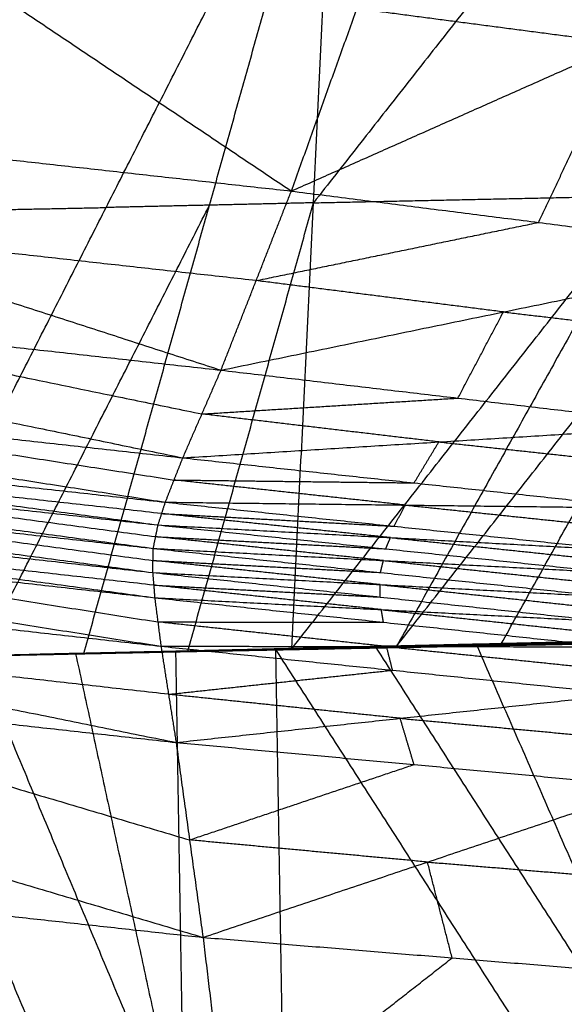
# Model space of a CAD drawing. Header units: millimetres. Extents: x -106 to 110, y -96 to 120.
# Tile 721 of 1020: x 104.19 to 105.51, y -0.78 to 1.62. Entities that reach past the tile are written whole.
import ezdxf

# ---------------------------------------------------------------- set-up
doc = ezdxf.new("R2010")
doc.units = ezdxf.units.MM
doc.header["$MEASUREMENT"] = 0
doc.layers.add('Default', color=7, linetype='Continuous', true_color=0x000000)

msp = doc.modelspace()

# ---------------------------------------------------------------- linework, layer by layer
at = {"layer": 'Default'}
for points in [[(103.205, 2.3005, 12.9712), (104.0259, 1.7498, 13.2901), (104.8467, 1.1992, 13.6089)], [(104.848, 0.0852, 11.5495), (105.7133, 1.1879, 10.8952), (106.5785, 2.2906, 10.2409)], [(105.3574, 0.0968, 11.8487), (105.968, 1.1937, 11.0448), (106.5785, 2.2906, 10.2409)], [(103.8384, 0.0621, 10.9659), (104.3958, 1.1591, 10.131), (104.9532, 2.2561, 9.2961)], [(104.3417, 0.0736, 11.2551), (104.6474, 1.1648, 10.2756), (104.9532, 2.2561, 9.2961)], [(104.848, 0.0852, 11.5495), (104.9006, 1.1706, 10.4228), (104.9532, 2.2561, 9.2961)], [(105.7658, 2.2733, 9.7685), (105.3332, 1.722, 10.0956), (104.9006, 1.1706, 10.4228)], [(104.3286, 2.2435, 8.9445), (104.0499, 1.695, 9.362), (103.7712, 1.1465, 9.7795)], [(104.8467, 1.1992, 13.6089), (105.0064, 1.643, 13.6327), (105.1661, 2.0869, 13.6564)], [(104.8467, 1.1992, 13.6089), (105.6538, 1.5579, 13.6587), (106.4609, 1.9166, 13.7084)], [(105.6538, 1.5579, 13.6587), (105.3301, 1.6005, 13.6457), (105.0064, 1.643, 13.6327)], [(105.4484, 1.1229, 13.6735), (105.5511, 1.3404, 13.6661), (105.6538, 1.5579, 13.6587)], [(102.5327, 1.4569, 12.6831), (103.6041, 1.11, 13.1342), (104.6755, 0.7632, 13.5853)], [(102.5327, 1.4569, 12.6831), (103.6897, 1.328, 13.146), (104.8467, 1.1992, 13.6089)], [(104.6755, 0.7632, 13.5853), (104.7611, 0.9812, 13.5971), (104.8467, 1.1992, 13.6089)], [(104.8467, 1.1992, 13.6089), (105.4484, 1.1229, 13.6735), (106.05, 1.0465, 13.738)], [(104.9006, 1.1706, 10.4228), (105.3069, 1.1792, 10.659), (105.7133, 1.1879, 10.8952)], [(105.1027, 0.091, 11.6991), (105.5353, 0.6423, 11.3719), (105.968, 1.1937, 11.0448)], [(105.7133, 1.1879, 10.8952), (105.408, 0.6394, 11.2971), (105.1027, 0.091, 11.6991)], [(103.7712, 1.1465, 9.7795), (104.0835, 1.1528, 9.9552), (104.3958, 1.1591, 10.131)], [(104.09, 0.0678, 11.1105), (104.3687, 0.6163, 10.6931), (104.6474, 1.1648, 10.2756)], [(104.6474, 1.1648, 10.2756), (104.5216, 1.162, 10.2033), (104.3958, 1.1591, 10.131)], [(104.5948, 0.0794, 11.4023), (104.7477, 0.625, 10.9125), (104.9006, 1.1706, 10.4228)], [(104.9006, 1.1706, 10.4228), (104.774, 1.1677, 10.3492), (104.6474, 1.1648, 10.2756)], [(104.7611, 0.9812, 13.5971), (104.1826, 1.0456, 13.3657), (103.6041, 1.11, 13.1342)], [(104.7611, 0.9812, 13.5971), (105.1048, 1.052, 13.6353), (105.4484, 1.1229, 13.6735)], [(102.2225, 1.0364, 12.5484), (103.4026, 0.7931, 13.0603), (104.5826, 0.5498, 13.5723)], [(102.2225, 1.0364, 12.5484), (103.449, 0.8998, 13.0668), (104.6755, 0.7632, 13.5853)], [(104.6755, 0.7632, 13.5853), (105.3628, 0.9049, 13.6617), (106.05, 1.0465, 13.738)], [(105.3628, 0.9049, 13.6617), (105.062, 0.943, 13.6294), (104.7611, 0.9812, 13.5971)], [(103.449, 0.8998, 13.0668), (104.039, 0.7782, 13.3228), (104.6291, 0.6565, 13.5788)], [(105.2521, 0.6952, 13.6718), (105.3074, 0.8, 13.6668), (105.3628, 0.9049, 13.6617)], [(105.3628, 0.9049, 13.6617), (105.6511, 0.8709, 13.7049), (105.9394, 0.8369, 13.7482)], [(102.0747, 0.8265, 12.4847), (103.3074, 0.6342, 13.0259), (104.5401, 0.4418, 13.567)], [(102.0747, 0.8265, 12.4847), (103.3286, 0.6882, 13.0285), (104.5826, 0.5498, 13.5723)], [(104.5826, 0.5498, 13.5723), (104.6291, 0.6565, 13.5788), (104.6755, 0.7632, 13.5853)], [(104.6755, 0.7632, 13.5853), (105.2521, 0.6952, 13.6718), (105.8287, 0.6272, 13.7584)], [(102.0029, 0.7216, 12.4541), (103.2626, 0.554, 13.0096), (104.5223, 0.3864, 13.5652)], [(102.0029, 0.7216, 12.4541), (103.2715, 0.5817, 13.0106), (104.5401, 0.4418, 13.567)], [(104.6291, 0.6565, 13.5788), (104.9406, 0.6758, 13.6253), (105.2521, 0.6952, 13.6718)], [(103.3286, 0.6882, 13.0285), (103.945, 0.592, 13.2991), (104.5613, 0.4958, 13.5697)], [(101.9964, 0.6659, 12.454), (103.2536, 0.4976, 13.0092), (104.5107, 0.3293, 13.5645)], [(101.9964, 0.6659, 12.454), (103.2594, 0.5261, 13.0096), (104.5223, 0.3864, 13.5652)], [(105.2057, 0.5885, 13.6653), (104.9174, 0.6225, 13.6221), (104.6291, 0.6565, 13.5788)], [(104.5826, 0.5498, 13.5723), (105.2057, 0.5885, 13.6653), (105.8287, 0.6272, 13.7584)], [(101.99, 0.6102, 12.4539), (103.2496, 0.4403, 13.0095), (104.5092, 0.2705, 13.5651)], [(101.99, 0.6102, 12.4539), (103.2504, 0.4697, 13.0092), (104.5107, 0.3293, 13.5645)], [(105.1455, 0.4888, 13.6712), (105.1756, 0.5387, 13.6683), (105.2057, 0.5885, 13.6653)], [(105.2057, 0.5885, 13.6653), (105.4871, 0.558, 13.7148), (105.7685, 0.5275, 13.7642)], [(101.9837, 0.5539, 12.454), (103.2465, 0.4122, 13.0095), (104.5092, 0.2705, 13.5651)], [(101.9837, 0.5539, 12.454), (103.2489, 0.3816, 13.0102), (104.5141, 0.2093, 13.5664)], [(104.5312, 0.4141, 13.5661), (103.8969, 0.484, 13.2879), (103.2626, 0.554, 13.0096)], [(104.5401, 0.4418, 13.567), (104.5613, 0.4958, 13.5697), (104.5826, 0.5498, 13.5723)], [(104.5826, 0.5498, 13.5723), (105.1455, 0.4888, 13.6712), (105.7083, 0.4278, 13.7701)], [(103.2594, 0.5261, 13.0096), (103.8879, 0.442, 13.2872), (104.5165, 0.3579, 13.5648)], [(101.98, 0.4946, 12.4555), (103.247, 0.352, 13.0109), (104.5141, 0.2093, 13.5664)], [(101.98, 0.4946, 12.4555), (103.2546, 0.2929, 13.0125), (104.5293, 0.0912, 13.5695)], [(104.5613, 0.4958, 13.5697), (104.8534, 0.4923, 13.6204), (105.1455, 0.4888, 13.6712)], [(105.1242, 0.4348, 13.6686), (104.8428, 0.4653, 13.6191), (104.5613, 0.4958, 13.5697)], [(103.2504, 0.4697, 13.0092), (103.8802, 0.3848, 13.287), (104.51, 0.2999, 13.5648)], [(104.5223, 0.3864, 13.5652), (104.5312, 0.4141, 13.5661), (104.5401, 0.4418, 13.567)], [(104.5401, 0.4418, 13.567), (105.0967, 0.3833, 13.6716), (105.6534, 0.3248, 13.7761)], [(104.5401, 0.4418, 13.567), (105.1242, 0.4348, 13.6686), (105.7083, 0.4278, 13.7701)], [(105.0967, 0.3833, 13.6716), (105.1105, 0.409, 13.6701), (105.1242, 0.4348, 13.6686)], [(105.1242, 0.4348, 13.6686), (105.4025, 0.4055, 13.7208), (105.6809, 0.3763, 13.7731)], [(104.5312, 0.4141, 13.5661), (104.814, 0.3987, 13.6188), (105.0967, 0.3833, 13.6716)], [(105.0878, 0.3556, 13.6706), (104.8095, 0.3848, 13.6184), (104.5312, 0.4141, 13.5661)], [(104.5107, 0.3293, 13.5645), (104.5165, 0.3579, 13.5648), (104.5223, 0.3864, 13.5652)], [(104.5223, 0.3864, 13.5652), (105.0764, 0.3283, 13.672), (105.6306, 0.2703, 13.7788)], [(104.5223, 0.3864, 13.5652), (105.0878, 0.3556, 13.6706), (105.6534, 0.3248, 13.7761)], [(102.0259, 0.3726, 12.486), (103.2776, 0.2319, 13.0278), (104.5293, 0.0912, 13.5695)], [(102.0259, 0.3726, 12.486), (103.296, 0.1148, 13.0318), (104.5662, -0.1431, 13.5775)], [(104.5117, 0.2399, 13.5657), (103.8803, 0.3107, 13.2879), (103.2489, 0.3816, 13.0102)], [(103.247, 0.352, 13.0109), (103.8843, 0.2511, 13.2894), (104.5217, 0.1503, 13.5679)], [(104.5165, 0.3579, 13.5648), (104.7965, 0.3431, 13.6184), (105.0764, 0.3283, 13.672)], [(105.0707, 0.2998, 13.6716), (104.7936, 0.3288, 13.6182), (104.5165, 0.3579, 13.5648)], [(105.0764, 0.3283, 13.672), (105.0821, 0.342, 13.6713), (105.0878, 0.3556, 13.6706)], [(105.0878, 0.3556, 13.6706), (105.3649, 0.3266, 13.724), (105.642, 0.2975, 13.7774)], [(104.5092, 0.2705, 13.5651), (104.51, 0.2999, 13.5648), (104.5107, 0.3293, 13.5645)], [(104.5107, 0.3293, 13.5645), (105.0636, 0.2706, 13.6723), (105.6165, 0.2119, 13.7802)], [(104.5107, 0.3293, 13.5645), (105.0707, 0.2998, 13.6716), (105.6306, 0.2703, 13.7788)], [(104.51, 0.2999, 13.5648), (104.7868, 0.2853, 13.6185), (105.0636, 0.2706, 13.6723)], [(105.0629, 0.2412, 13.6726), (104.7864, 0.2705, 13.6187), (104.51, 0.2999, 13.5648)], [(105.0636, 0.2706, 13.6723), (105.0671, 0.2852, 13.672), (105.0707, 0.2998, 13.6716)], [(105.0707, 0.2998, 13.6716), (105.3471, 0.2704, 13.7255), (105.6236, 0.2411, 13.7795)], [(104.5092, 0.2705, 13.5651), (104.5117, 0.2399, 13.5657), (104.5141, 0.2093, 13.5664)], [(104.5092, 0.2705, 13.5651), (105.0629, 0.2412, 13.6726), (105.6165, 0.2119, 13.7802)], [(104.5092, 0.2705, 13.5651), (105.0632, 0.2109, 13.6718), (105.6172, 0.1513, 13.7785)], [(104.5117, 0.2399, 13.5657), (104.7874, 0.2254, 13.6187), (105.0632, 0.2109, 13.6718)], [(105.0656, 0.1803, 13.6724), (104.7886, 0.2101, 13.6191), (104.5117, 0.2399, 13.5657)], [(105.0629, 0.2412, 13.6726), (105.3399, 0.2114, 13.726), (105.6169, 0.1816, 13.7793)], [(105.0632, 0.2109, 13.6718), (105.0631, 0.226, 13.6722), (105.0629, 0.2412, 13.6726)], [(104.5141, 0.2093, 13.5664), (104.5217, 0.1503, 13.5679), (104.5293, 0.0912, 13.5695)], [(104.5141, 0.2093, 13.5664), (105.0656, 0.1803, 13.6724), (105.6172, 0.1513, 13.7785)], [(104.5141, 0.2093, 13.5664), (105.0708, 0.1496, 13.6704), (105.6276, 0.0898, 13.7745)], [(105.0656, 0.1803, 13.6724), (105.344, 0.1504, 13.7245), (105.6224, 0.1206, 13.7765)], [(105.0708, 0.1496, 13.6704), (105.0682, 0.1649, 13.6714), (105.0656, 0.1803, 13.6724)], [(104.5217, 0.1503, 13.5679), (104.7963, 0.1499, 13.6192), (105.0708, 0.1496, 13.6704)], [(105.0784, 0.0905, 13.672), (104.8001, 0.1204, 13.62), (104.5217, 0.1503, 13.5679)], [(102.1243, 0.1276, 12.5508), (103.3452, -0.0077, 13.0641), (104.5662, -0.1431, 13.5775)], [(102.1243, 0.1276, 12.5508), (103.378, -0.245, 13.0743), (104.6317, -0.6176, 13.5979)], [(104.5477, -0.0259, 13.5735), (103.9219, 0.0444, 13.3027), (103.296, 0.1148, 13.0318)], [(104.5927, 0.0793, 11.3929), (104.9673, 0.0879, 11.6095), (105.3419, 0.0966, 11.826)], [(104.5968, 0.0798, 11.3992), (104.9736, 0.0887, 11.6186), (105.3503, 0.0977, 11.838)], [(104.5968, 0.0798, 11.3992), (104.9693, 0.0882, 11.6126), (105.3419, 0.0966, 11.826)], [(104.848, 0.0852, 11.5495), (105.0992, 0.0914, 11.6937), (105.3503, 0.0977, 11.838)], [(104.848, 0.0852, 11.5495), (105.1027, 0.091, 11.6991), (105.3574, 0.0968, 11.8487)], [(104.9693, 0.0882, 11.6126), (105.1577, 0.0926, 11.7223), (105.3461, 0.0971, 11.832)], [(105.3461, 0.0971, 11.832), (105.1598, 0.0929, 11.7253), (104.9736, 0.0887, 11.6186)], [(105.0992, 0.0914, 11.6937), (105.2265, 0.0943, 11.7686), (105.3539, 0.0973, 11.8434)], [(105.2978, 0.0932, 11.8129), (105.5442, 0.0981, 11.9587), (105.7906, 0.1029, 12.1045)], [(105.3038, 0.0927, 11.8134), (105.424, 0.0954, 11.8861), (105.5442, 0.0981, 11.9587)], [(105.5502, 0.0975, 11.9593), (105.427, 0.0951, 11.8863), (105.3038, 0.0927, 11.8134)], [(105.3099, 0.0921, 11.814), (105.6785, 0.0989, 12.0321), (106.0472, 0.1056, 12.2501)], [(105.3099, 0.0921, 11.814), (105.5502, 0.0975, 11.9593), (105.7906, 0.1029, 12.1045)], [(105.6842, 0.099, 12.0322), (105.4999, 0.0956, 11.9232), (105.3156, 0.0923, 11.8141)], [(105.3213, 0.0924, 11.8142), (105.6924, 0.0994, 12.0328), (106.0636, 0.1064, 12.2513)], [(105.3213, 0.0924, 11.8142), (105.6842, 0.099, 12.0322), (106.0472, 0.1056, 12.2501)], [(105.6978, 0.1003, 12.0347), (105.5122, 0.0968, 11.9255), (105.3266, 0.0934, 11.8162)], [(105.332, 0.0943, 11.8182), (105.7057, 0.102, 12.0378), (106.0793, 0.1098, 12.2574)], [(105.332, 0.0943, 11.8182), (105.6978, 0.1003, 12.0347), (106.0636, 0.1064, 12.2513)], [(105.332, 0.0943, 11.8182), (105.337, 0.0954, 11.8221), (105.3419, 0.0966, 11.826)], [(105.7106, 0.1032, 12.0417), (105.5238, 0.0993, 11.9319), (105.337, 0.0954, 11.8221)], [(105.3419, 0.0966, 11.826), (105.7179, 0.1052, 12.0474), (106.0939, 0.1139, 12.2687)], [(105.3419, 0.0966, 11.826), (105.7106, 0.1032, 12.0417), (106.0793, 0.1098, 12.2574)], [(105.3419, 0.0966, 11.826), (105.3461, 0.0971, 11.832), (105.3503, 0.0977, 11.838)], [(105.7221, 0.1058, 12.0533), (105.5341, 0.1014, 11.9427), (105.3461, 0.0971, 11.832)], [(105.3503, 0.0977, 11.838), (105.7286, 0.1067, 12.0619), (106.1068, 0.1157, 12.2857)], [(105.3503, 0.0977, 11.838), (105.7221, 0.1058, 12.0533), (106.0939, 0.1139, 12.2687)], [(105.3503, 0.0977, 11.838), (105.3539, 0.0973, 11.8434), (105.3574, 0.0968, 11.8487)], [(105.7321, 0.1063, 12.0672), (105.543, 0.1018, 11.9553), (105.3539, 0.0973, 11.8434)], [(105.3574, 0.0968, 11.8487), (105.7321, 0.1063, 12.0672), (106.1068, 0.1157, 12.2857)], [(105.3574, 0.0968, 11.8487), (105.6136, 0.1027, 12.0006), (105.8698, 0.1086, 12.1525)], [(103.8383, 0.0625, 10.9661), (104.2176, 0.0711, 11.1826), (104.5968, 0.0798, 11.3992)], [(103.8383, 0.0625, 10.9661), (104.2155, 0.0709, 11.1795), (104.5927, 0.0793, 11.3929)], [(103.8383, 0.0625, 10.9661), (104.213, 0.0705, 11.1774), (104.5876, 0.0785, 11.3888)], [(103.8383, 0.0625, 10.9661), (104.2072, 0.0702, 11.1766), (104.576, 0.078, 11.3871)], [(103.8383, 0.0625, 10.9661), (104.2101, 0.0702, 11.1765), (104.5819, 0.078, 11.3868)], [(103.8383, 0.0625, 10.9661), (104.09, 0.068, 11.1106), (104.3417, 0.0736, 11.2551)], [(103.8383, 0.0625, 10.9661), (104.08, 0.0676, 11.1048), (104.3217, 0.0728, 11.2435)], [(103.8384, 0.0621, 10.9659), (104.09, 0.0678, 11.1105), (104.3417, 0.0736, 11.2551)], [(103.8384, 0.0621, 10.9659), (104.0801, 0.0675, 11.1047), (104.3217, 0.0728, 11.2435)], [(104.08, 0.0676, 11.1048), (104.2645, 0.0715, 11.21), (104.4489, 0.0754, 11.3153)], [(104.4692, 0.0767, 11.3272), (104.2796, 0.0723, 11.2189), (104.09, 0.068, 11.1106)], [(104.2072, 0.0702, 11.1766), (104.3931, 0.0741, 11.2818), (104.579, 0.078, 11.387)], [(104.2101, 0.0702, 11.1765), (104.3975, 0.0742, 11.2821), (104.5848, 0.0783, 11.3878)], [(104.579, 0.078, 11.387), (104.3946, 0.0741, 11.2817), (104.2101, 0.0702, 11.1765)], [(104.213, 0.0705, 11.1774), (104.4016, 0.0747, 11.2841), (104.5902, 0.0789, 11.3908)], [(104.5848, 0.0783, 11.3878), (104.3989, 0.0744, 11.2826), (104.213, 0.0705, 11.1774)], [(104.2155, 0.0709, 11.1795), (104.4051, 0.0752, 11.2878), (104.5947, 0.0795, 11.3961)], [(104.5902, 0.0789, 11.3908), (104.4028, 0.0749, 11.2852), (104.2155, 0.0709, 11.1795)], [(104.5947, 0.0795, 11.3961), (104.4062, 0.0753, 11.2893), (104.2176, 0.0711, 11.1826)], [(104.3217, 0.0728, 11.2435), (104.565, 0.078, 11.3846), (104.8082, 0.0832, 11.5258)], [(104.3217, 0.0728, 11.2435), (104.4489, 0.0754, 11.3153), (104.576, 0.078, 11.3871)], [(104.3217, 0.0728, 11.2435), (104.5856, -1.1447, 10.3511), (104.8495, -2.3622, 9.4588)], [(104.3417, 0.0736, 11.2551), (104.5948, 0.0794, 11.4023), (104.848, 0.0852, 11.5495)], [(104.3417, 0.0736, 11.2551), (104.4692, 0.0767, 11.3272), (104.5968, 0.0798, 11.3992)], [(104.4489, 0.0754, 11.3153), (104.5069, 0.0767, 11.35), (104.565, 0.078, 11.3846)], [(104.4692, 0.0767, 11.3272), (104.5958, 0.0796, 11.4008), (104.7224, 0.0825, 11.4743)], [(104.5293, 0.0912, 13.5695), (104.5477, -0.0259, 13.5735), (104.5662, -0.1431, 13.5775)], [(104.5293, 0.0912, 13.5695), (105.0784, 0.0905, 13.672), (105.6276, 0.0898, 13.7745)], [(104.5293, 0.0912, 13.5695), (105.093, 0.0328, 13.6672), (105.6568, -0.0256, 13.7648)], [(104.565, 0.078, 11.3846), (104.6285, 0.0793, 11.4205), (104.6921, 0.0806, 11.4565)], [(104.565, 0.078, 11.3846), (104.5753, -0.5334, 10.8679), (104.5856, -1.1447, 10.3511)], [(104.576, 0.078, 11.3871), (104.9369, 0.0856, 11.6), (105.2978, 0.0932, 11.8129)], [(104.576, 0.078, 11.3871), (104.9429, 0.0851, 11.6006), (105.3099, 0.0921, 11.814)], [(104.576, 0.078, 11.3871), (104.6921, 0.0806, 11.4565), (104.8082, 0.0832, 11.5258)], [(104.576, 0.078, 11.3871), (104.579, 0.078, 11.387), (104.5819, 0.078, 11.3868)], [(104.9459, 0.0851, 11.6004), (104.7624, 0.0815, 11.4937), (104.579, 0.078, 11.387)], [(104.5819, 0.078, 11.3868), (104.9516, 0.0852, 11.6005), (105.3213, 0.0924, 11.8142)], [(104.5819, 0.078, 11.3868), (104.9459, 0.0851, 11.6004), (105.3099, 0.0921, 11.814)], [(104.5819, 0.078, 11.3868), (104.5848, 0.0783, 11.3878), (104.5876, 0.0785, 11.3888)], [(104.9544, 0.0855, 11.6015), (104.7696, 0.0819, 11.4947), (104.5848, 0.0783, 11.3878)], [(104.5876, 0.0785, 11.3888), (104.9598, 0.0864, 11.6035), (105.332, 0.0943, 11.8182)], [(104.5876, 0.0785, 11.3888), (104.9544, 0.0855, 11.6015), (105.3213, 0.0924, 11.8142)], [(104.5876, 0.0785, 11.3888), (104.5902, 0.0789, 11.3908), (104.5927, 0.0793, 11.3929)], [(104.9624, 0.0868, 11.6055), (104.7763, 0.0829, 11.4982), (104.5902, 0.0789, 11.3908)], [(104.5927, 0.0793, 11.3929), (104.9624, 0.0868, 11.6055), (105.332, 0.0943, 11.8182)], [(104.5927, 0.0793, 11.3929), (104.5947, 0.0795, 11.3961), (104.5968, 0.0798, 11.3992)], [(104.9693, 0.0882, 11.6126), (104.782, 0.0839, 11.5043), (104.5947, 0.0795, 11.3961)], [(104.7224, 0.0825, 11.4743), (104.6586, 0.0809, 11.4383), (104.5948, 0.0794, 11.4023)], [(104.5968, 0.0798, 11.3992), (104.7224, 0.0825, 11.4743), (104.848, 0.0852, 11.5495)], [(104.6921, 0.0806, 11.4565), (104.8725, 0.0844, 11.5629), (105.053, 0.0882, 11.6693)], [(104.9369, 0.0856, 11.6), (104.8145, 0.0831, 11.5282), (104.6921, 0.0806, 11.4565)], [(105.0992, 0.0914, 11.6937), (104.9108, 0.0869, 11.584), (104.7224, 0.0825, 11.4743)], [(104.7224, 0.0825, 11.4743), (104.848, 0.0856, 11.5465), (104.9736, 0.0887, 11.6186)], [(104.8082, 0.0832, 11.5258), (105.053, 0.0882, 11.6693), (105.2978, 0.0932, 11.8129)], [(104.8082, 0.0832, 11.5258), (104.8288, -1.1395, 10.4923), (104.8495, -2.3622, 9.4588)], [(104.8082, 0.0832, 11.5258), (105.5838, -1.1239, 10.9319), (106.3595, -2.3311, 10.338)], [(104.9369, 0.0856, 11.6), (105.1203, 0.0891, 11.7067), (105.3038, 0.0927, 11.8134)], [(104.9429, 0.0851, 11.6006), (104.9399, 0.0853, 11.6003), (104.9369, 0.0856, 11.6)], [(104.9429, 0.0851, 11.6006), (104.9444, 0.0851, 11.6005), (104.9459, 0.0851, 11.6004)], [(104.9459, 0.0851, 11.6004), (105.1307, 0.0887, 11.7073), (105.3156, 0.0923, 11.8141)], [(105.3156, 0.0923, 11.8141), (105.1336, 0.0887, 11.7073), (104.9516, 0.0852, 11.6005)], [(104.9516, 0.0852, 11.6005), (104.953, 0.0853, 11.601), (104.9544, 0.0855, 11.6015)], [(104.9544, 0.0855, 11.6015), (105.1405, 0.0894, 11.7089), (105.3266, 0.0934, 11.8162)], [(105.3266, 0.0934, 11.8162), (105.1432, 0.0899, 11.7098), (104.9598, 0.0864, 11.6035)], [(104.9598, 0.0864, 11.6035), (104.9611, 0.0866, 11.6045), (104.9624, 0.0868, 11.6055)], [(104.9624, 0.0868, 11.6055), (105.1497, 0.0911, 11.7138), (105.337, 0.0954, 11.8221)], [(105.337, 0.0954, 11.8221), (105.1521, 0.0917, 11.7158), (104.9673, 0.0879, 11.6095)], [(104.9673, 0.0879, 11.6095), (104.9683, 0.0881, 11.611), (104.9693, 0.0882, 11.6126)], [(105.8286, -1.1189, 11.0754), (105.4408, -0.5154, 11.3724), (105.053, 0.0882, 11.6693)], [(105.0784, 0.0905, 13.672), (105.3603, 0.0613, 13.7208), (105.6422, 0.0321, 13.7697)], [(105.093, 0.0328, 13.6672), (105.0857, 0.0617, 13.6696), (105.0784, 0.0905, 13.672)], [(105.1027, 0.091, 11.6991), (105.1009, 0.0912, 11.6964), (105.0992, 0.0914, 11.6937)], [(105.2978, 0.0932, 11.8129), (105.3038, 0.0927, 11.8134), (105.3099, 0.0921, 11.814)], [(105.2978, 0.0932, 11.8129), (105.8286, -1.1189, 11.0754), (106.3595, -2.3311, 10.338)], [(105.3099, 0.0921, 11.814), (105.3156, 0.0923, 11.8141), (105.3213, 0.0924, 11.8142)], [(105.3213, 0.0924, 11.8142), (105.3266, 0.0934, 11.8162), (105.332, 0.0943, 11.8182)], [(103.8384, 0.0621, 10.9659), (104.344, -1.15, 10.2124), (104.8495, -2.3622, 9.4588)], [(104.2072, 0.0702, 11.1766), (104.1436, 0.0689, 11.1407), (104.08, 0.0676, 11.1048)], [(104.5856, -1.1447, 10.3511), (104.3329, -0.5386, 10.7279), (104.0801, 0.0675, 11.1047)], [(104.09, 0.068, 11.1106), (104.1538, 0.0696, 11.1466), (104.2176, 0.0711, 11.1826)], [(102.4304, 0.0293, 10.1769), (103.64, -1.1665, 9.8178), (104.8495, -2.3622, 9.4588)], [(104.5477, -0.0259, 13.5735), (104.8204, 0.0035, 13.6203), (105.093, 0.0328, 13.6672)], [(103.3452, -0.0077, 13.0641), (103.9721, -0.194, 13.3259), (104.5989, -0.3804, 13.5877)], [(105.1115, -0.0843, 13.6712), (104.8296, -0.0551, 13.6223), (104.5477, -0.0259, 13.5735)], [(104.5662, -0.1431, 13.5775), (105.1115, -0.0843, 13.6712), (105.6568, -0.0256, 13.7648)], [(105.1115, -0.0843, 13.6712), (105.4011, -0.1113, 13.7131), (105.6907, -0.1382, 13.755)], [(105.1453, -0.1969, 13.6614), (105.1284, -0.1406, 13.6663), (105.1115, -0.0843, 13.6712)], [(104.5662, -0.1431, 13.5775), (104.5989, -0.3804, 13.5877), (104.6317, -0.6176, 13.5979)], [(104.5662, -0.1431, 13.5775), (105.1453, -0.1969, 13.6614), (105.7245, -0.2508, 13.7452)], [(104.5989, -0.3804, 13.5877), (104.8721, -0.2886, 13.6246), (105.1453, -0.1969, 13.6614)], [(104.6317, -0.6176, 13.5979), (105.1781, -0.4342, 13.6716), (105.7245, -0.2508, 13.7452)], [(102.3352, -0.3652, 12.6876), (103.4835, -0.4914, 13.1428), (104.6317, -0.6176, 13.5979)], [(102.3352, -0.3652, 12.6876), (103.5414, -0.9705, 13.1669), (104.7475, -1.5758, 13.6462)], [(105.1781, -0.4342, 13.6716), (104.8885, -0.4073, 13.6296), (104.5989, -0.3804, 13.5877)], [(105.1781, -0.4342, 13.6716), (105.4813, -0.4592, 13.7018), (105.7844, -0.4841, 13.7321)], [(105.238, -0.6675, 13.6585), (105.2081, -0.5509, 13.665), (105.1781, -0.4342, 13.6716)], [(104.6317, -0.6176, 13.5979), (104.6896, -1.0967, 13.6221), (104.7475, -1.5758, 13.6462)], [(104.6317, -0.6176, 13.5979), (105.238, -0.6675, 13.6585), (105.8442, -0.7174, 13.719)], [(104.6896, -1.0967, 13.6221), (104.9638, -0.8821, 13.6403), (105.238, -0.6675, 13.6585)], [(104.7475, -1.5758, 13.6462), (105.2959, -1.1466, 13.6826), (105.8442, -0.7174, 13.719)]]:
    msp.add_open_spline(points, degree=2, dxfattribs=at)

doc.saveas('drawing.dxf')
